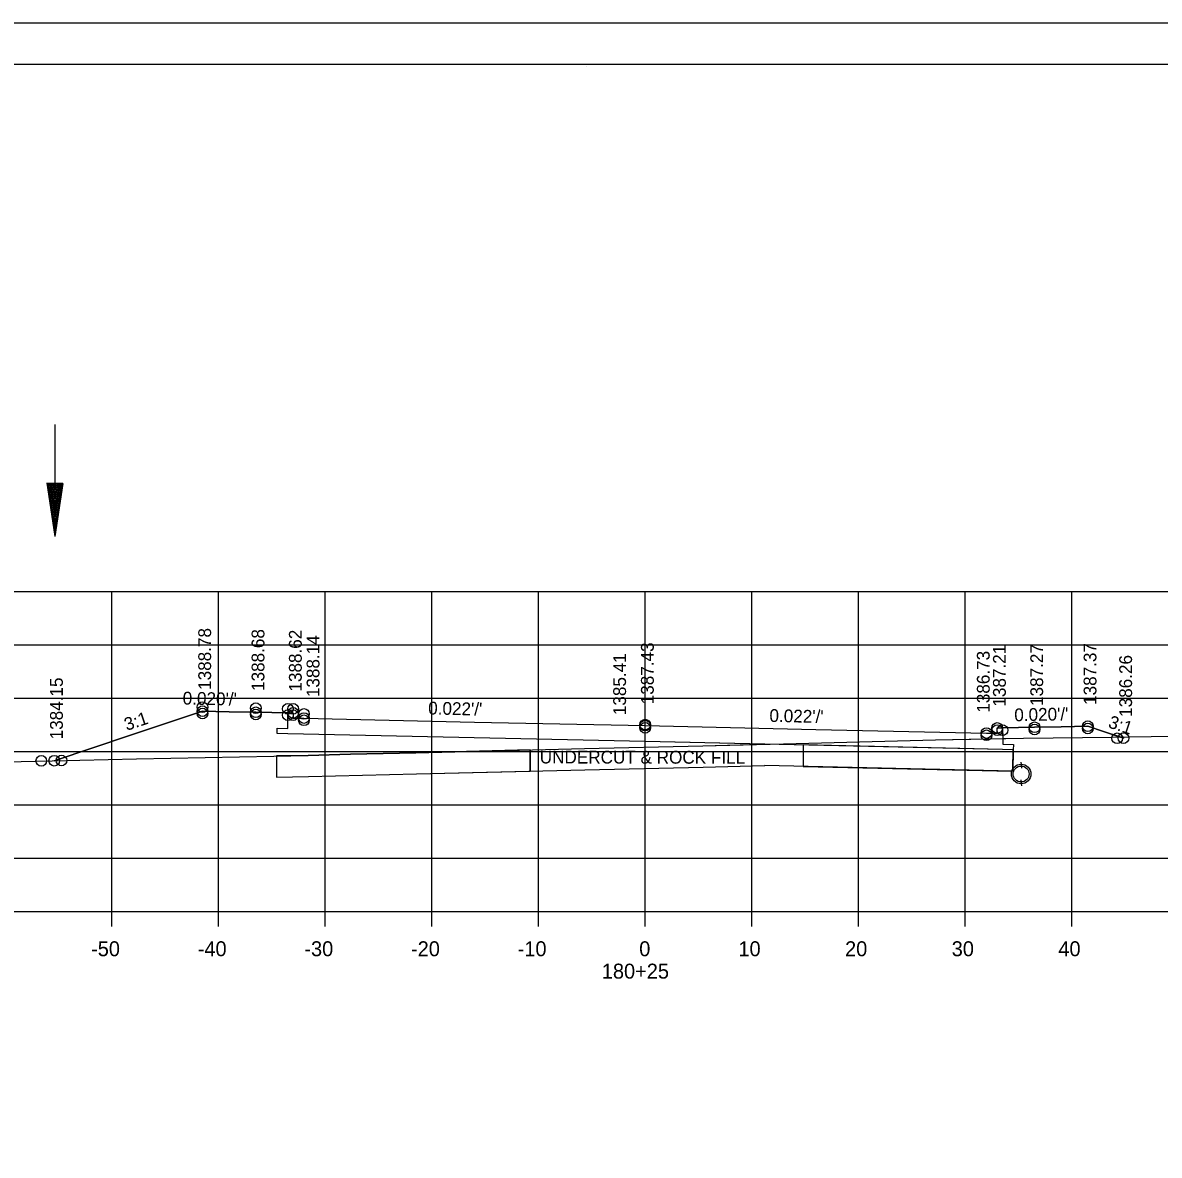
# Model space of a CAD drawing. Extents: x 1374311 to 1383814, y 384102 to 406278.
# Drawn here: x 1382581.7 to 1382688.3, y 397852 to 397958.3 of the extents above; entities that cross this region are included whole.
import ezdxf

# ---------------------------------------------------------------- set-up
doc = ezdxf.new("R2010")
doc.units = 0
for name, color, linetype in [('R_Axis', 7, 'Continuous'), ('R_Axis Annot', 7, 'Continuous'), ('R_Border', 7, 'Continuous'), ('R_Draft', 7, 'Continuous'), ('R_Exist Surface', 7, 'Continuous'), ('R_Fin Surface', 7, 'Continuous'), ('R_Grid', 7, 'Continuous'), ('R_No Plot', 7, 'Continuous'), ('R_Water', 7, 'Continuous'), ('R_Xsect Elev', 7, 'Continuous'), ('R_Xsect Slope', 7, 'Continuous')]:
    doc.layers.add(name, color=color, linetype=linetype)

msp = doc.modelspace()

# ---------------------------------------------------------------- linework, layer by layer
at = {"layer": 'R_Axis'}
for p, q in [((1382500.07, 397874.9), (1382780.07, 397874.9)), ((1382590.07, 397873.5), (1382590.07, 397874.9)), ((1382600.07, 397873.5), (1382600.07, 397874.9)), ((1382610.07, 397873.5), (1382610.07, 397874.9)), ((1382620.07, 397873.5), (1382620.07, 397874.9)), ((1382630.07, 397873.5), (1382630.07, 397874.9)), ((1382640.07, 397873.5), (1382640.07, 397874.9)), ((1382650.07, 397873.5), (1382650.07, 397874.9)), ((1382660.07, 397873.5), (1382660.07, 397874.9)), ((1382670.07, 397873.5), (1382670.07, 397874.9)), ((1382680.07, 397873.5), (1382680.07, 397874.9))]:
    msp.add_line(p, q, dxfattribs=at)
at = {"layer": 'R_Border'}
for p, q in [((1382482.07, 397954.36), (1382798.25, 397954.36)), ((1382634.59, 397954.1), (1382634.59, 397954.1)), ((1382634.59, 397954.1), (1382634.59, 397954.1))]:
    msp.add_line(p, q, dxfattribs=at)
at = {"layer": 'R_Draft'}
for p, q in [((1382583.96, 397915.06), (1382584.7, 397910.06)), ((1382585.46, 397915.05), (1382583.96, 397915.06)), ((1382584.09, 397915.06), (1382584.71, 397910.89)), ((1382584.22, 397915.06), (1382584.71, 397911.75)), ((1382584.34, 397915.06), (1382584.71, 397912.58)), ((1382584.47, 397915.06), (1382584.71, 397913.43)), ((1382584.6, 397915.06), (1382584.71, 397914.27)), ((1382585.46, 397915.05), (1382584.7, 397910.06)), ((1382584.83, 397915.06), (1382584.71, 397914.27)), ((1382584.96, 397915.05), (1382584.71, 397913.43)), ((1382585.21, 397915.05), (1382584.71, 397911.75)), ((1382585.34, 397915.05), (1382584.71, 397910.89)), ((1382585.09, 397915.05), (1382584.71, 397912.58))]:
    msp.add_line(p, q, dxfattribs=at)
at = {"layer": 'R_Exist Surface'}
for p, q in [((1382675.29, 397888.9), (1382675.34, 397888.52)), ((1382675.29, 397887.07), (1382675.34, 397886.68))]:
    msp.add_line(p, q, dxfattribs=at)
msp.add_lwpolyline([(1382500.07, 397887.64), (1382503.07, 397887.72), (1382503.9, 397887.74), (1382512.54, 397887.82), (1382523.66, 397887.99), (1382529.49, 397888.06), (1382542.24, 397888.22), (1382550.2, 397888.4), (1382560.35, 397888.51), (1382565.6, 397888.62), (1382585.9, 397889.06), (1382587.06, 397889.08), (1382592.38, 397889.2), (1382608.47, 397889.54), (1382612.44, 397889.64), (1382618.57, 397889.79), (1382634.37, 397890.17), (1382645.46, 397890.44), (1382653.03, 397890.63), (1382667.28, 397890.98), (1382675.54, 397891.15), (1382683.87, 397891.26), (1382685.4, 397891.29), (1382700.31, 397891.5)], dxfattribs=at)
msp.add_circle((1382675.32, 397887.79), 0.917, dxfattribs=at)
at = {"layer": 'R_Fin Surface'}
for p, q in [((1382629.29, 397890.05), (1382618.57, 397889.79)), ((1382629.29, 397890.05), (1382629.29, 397888.05)), ((1382629.29, 397888.05), (1382629.29, 397890.05)), ((1382654.88, 397890.51), (1382654.88, 397888.5)), ((1382673.58, 397890.09), (1382654.88, 397890.51)), ((1382654.88, 397890.51), (1382654.88, 397888.5)), ((1382674.58, 397890.07), (1382673.58, 397890.09)), ((1382674.55, 397888.29), (1382674.58, 397890.07)), ((1382618.57, 397889.79), (1382612.44, 397889.64)), ((1382654.88, 397888.5), (1382674.44, 397888.07))]:
    msp.add_line(p, q, dxfattribs=at)
for points in [[(1382584.66, 397889.04), (1382591.82, 397891.43), (1382598.56, 397893.68), (1382601.06, 397893.63), (1382603.56, 397893.58), (1382605.06, 397893.55), (1382606.56, 397893.52), (1382606.81, 397893.52), (1382607.06, 397893.52), (1382607.07, 397893.27), (1382607.07, 397893.02), (1382607.57, 397893.03), (1382608.07, 397893.04), (1382624.07, 397892.66), (1382640.07, 397892.33), (1382656.07, 397891.95), (1382672.07, 397891.63), (1382672.57, 397891.62), (1382673.07, 397891.61), (1382673.08, 397891.86), (1382673.08, 397892.11), (1382673.33, 397892.11), (1382673.58, 397892.11), (1382675.08, 397892.14), (1382676.58, 397892.17), (1382679.08, 397892.22), (1382681.58, 397892.27), (1382683.05, 397891.78), (1382684.92, 397891.15)], [(1382673.58, 397892.11), (1382673.59, 397890.58), (1382674.59, 397890.57), (1382674.58, 397890.07), (1382673.58, 397890.09), (1382640.07, 397890.83), (1382606.56, 397891.57), (1382605.56, 397891.59), (1382605.57, 397892.09), (1382606.57, 397892.05), (1382606.56, 397893.52)], [(1382674.58, 397890.07), (1382674.54, 397888.07), (1382651.26, 397888.58)], [(1382612.44, 397889.64), (1382608.47, 397889.54), (1382605.48, 397889.48)], [(1382605.48, 397889.48), (1382605.48, 397887.48), (1382608.51, 397887.54), (1382618.62, 397887.79), (1382634.42, 397888.17), (1382645.51, 397888.44), (1382651.28, 397888.58)], [(1382605.48, 397889.48), (1382605.48, 397887.48), (1382608.51, 397887.54), (1382618.62, 397887.79), (1382629.29, 397888.05)]]:
    msp.add_lwpolyline(points, dxfattribs=at)
msp.add_arc((1382675.32, 397887.79), 0.917, 147.2882, 162.0543, dxfattribs=at)
at = {"layer": 'R_Grid'}
for p, q in [((1382500.07, 397904.9), (1382780.07, 397904.9)), ((1382590.07, 397874.9), (1382590.07, 397904.9)), ((1382600.07, 397874.9), (1382600.07, 397904.9)), ((1382610.07, 397874.9), (1382610.07, 397904.9)), ((1382620.07, 397874.9), (1382620.07, 397904.9)), ((1382630.07, 397874.9), (1382630.07, 397904.9)), ((1382640.07, 397874.9), (1382640.07, 397904.9)), ((1382650.07, 397874.9), (1382650.07, 397904.9)), ((1382660.07, 397874.9), (1382660.07, 397904.9)), ((1382670.07, 397874.9), (1382670.07, 397904.9)), ((1382680.07, 397874.9), (1382680.07, 397904.9)), ((1382500.07, 397899.9), (1382780.07, 397899.9)), ((1382500.07, 397894.9), (1382780.07, 397894.9)), ((1382500.07, 397889.9), (1382780.07, 397889.9)), ((1382500.07, 397884.9), (1382780.07, 397884.9)), ((1382500.07, 397879.9), (1382780.07, 397879.9)), ((1382500.07, 397874.9), (1382780.07, 397874.9))]:
    msp.add_line(p, q, dxfattribs=at)
at = {"layer": 'R_No Plot'}
msp.add_line((1382469.67, 397958.25), (1382803, 397958.25), dxfattribs=at)
for points in [[(1382469.66, 397958.25), (1382803, 397958.25), (1382803, 397744.91), (1382469.66, 397744.91)], [(1382715.99, 397954.36), (1382715.99, 397944.48), (1382751.72, 397944.48), (1382751.72, 397941.56), (1382774.92, 397941.56), (1382774.92, 397917.22), (1382798.25, 397917.22), (1382798.25, 397748.9), (1382482.07, 397748.9), (1382482.07, 397954.36)], [(1382584.66, 397889.04), (1382584.66, 397889.03), (1382585.9, 397889.06), (1382587.06, 397889.08), (1382592.38, 397889.2), (1382608.47, 397889.54), (1382612.44, 397889.64), (1382618.57, 397889.79), (1382634.37, 397890.17), (1382645.46, 397890.44), (1382651.28, 397890.58), (1382640.07, 397890.83), (1382606.56, 397891.57), (1382605.56, 397891.59), (1382605.57, 397892.09), (1382606.57, 397892.05), (1382606.56, 397893.52), (1382605.06, 397893.55), (1382603.56, 397893.58), (1382601.06, 397893.63), (1382598.56, 397893.68), (1382591.82, 397891.43)], [(1382673.59, 397891.11), (1382675.54, 397891.15), (1382683.87, 397891.26), (1382684.57, 397891.27), (1382683.05, 397891.78), (1382681.58, 397892.27), (1382679.08, 397892.22), (1382676.58, 397892.17), (1382675.08, 397892.14), (1382673.58, 397892.11)], [(1382651.28, 397890.58), (1382653.03, 397890.63), (1382667.28, 397890.98), (1382673.59, 397891.11), (1382673.59, 397890.58), (1382674.59, 397890.57), (1382674.58, 397890.07), (1382673.58, 397890.09)], [(1382684.57, 397891.27), (1382684.92, 397891.28), (1382684.92, 397891.15)]]:
    msp.add_lwpolyline(points, close=True, dxfattribs=at)
for centre in [(1382598.56, 397894.06), (1382598.56, 397893.68), (1382603.56, 397893.96), (1382606.56, 397893.9), (1382607.06, 397893.9), (1382598.56, 397893.47), (1382603.56, 397893.58), (1382603.56, 397893.37), (1382606.56, 397893.31), (1382607.06, 397893.52), (1382607.06, 397893.31), (1382608.07, 397893.42), (1382608.07, 397893.04), (1382608.07, 397892.83), (1382640.07, 397892.42), (1382640.07, 397892.33), (1382640.07, 397892.12), (1382672.07, 397891.63), (1382673.08, 397892.11), (1382673.08, 397891.9), (1382673.08, 397891.9), (1382673.58, 397891.9), (1382673.58, 397891.9), (1382676.58, 397892.17), (1382676.58, 397891.96), (1382676.58, 397891.96), (1382681.58, 397892.27), (1382681.58, 397892.06), (1382681.58, 397892.06), (1382672.07, 397891.42), (1382672.07, 397891.42), (1382684.33, 397891.14), (1382684.33, 397891.14), (1382684.92, 397891.15), (1382583.44, 397889.02), (1382583.44, 397889.02), (1382584.66, 397889.04), (1382584.66, 397889.04), (1382585.33, 397889.06), (1382585.33, 397889.06)]:
    msp.add_circle(centre, 0.5, dxfattribs=at)
at = {"layer": 'R_Water'}
for p, q in [((1382584.72, 397920.56), (1382584.7, 397910.06)), ((1382675.29, 397888.73), (1382675.34, 397888.35)), ((1382675.29, 397887.23), (1382675.34, 397886.85))]:
    msp.add_line(p, q, dxfattribs=at)
msp.add_circle((1382675.32, 397887.79), 0.75, dxfattribs=at)

# ---------------------------------------------------------------- texts
at = {"layer": 'R_Axis Annot'}
for s, p in [('-50', (1382588.11, 397870.7)), ('-40', (1382598.11, 397870.7)), ('-30', (1382608.11, 397870.7)), ('-20', (1382618.11, 397870.7)), ('-10', (1382628.11, 397870.7)), ('0', (1382639.51, 397870.7)), ('10', (1382648.81, 397870.7)), ('20', (1382658.81, 397870.7)), ('30', (1382668.81, 397870.7)), ('40', (1382678.81, 397870.7)), ('180+25', (1382636, 397868.6))]:
    msp.add_text(s, height=1.4, dxfattribs=at).set_placement(p)
at = {"layer": 'R_Fin Surface'}
msp.add_text('UNDERCUT & ROCK FILL', height=1.2, rotation=359.9073, dxfattribs=at).set_placement((1382630.18, 397888.78))
at = {"layer": 'R_Xsect Elev'}
for s, p in [('1388.78', (1382599.36, 397895.68)), ('1388.68', (1382604.36, 397895.58)), ('1388.62', (1382607.86, 397895.52)), ('1388.14', (1382609.52, 397895)), ('1387.43', (1382640.87, 397894.33)), ('1387.21', (1382673.88, 397894.11)), ('1387.27', (1382677.38, 397894.17)), ('1387.37', (1382682.38, 397894.27)), ('1385.41', (1382638.27, 397893.31)), ('1386.73', (1382672.37, 397893.54)), ('1386.26', (1382685.72, 397893.15)), ('1384.15', (1382585.46, 397891.04))]:
    msp.add_text(s, height=1.2, rotation=90, dxfattribs=at).set_placement(p)
at = {"layer": 'R_Xsect Slope'}
for s, rotation, p in [("0.020'/'", 358.8542, (1382596.69, 397894.31)), ("0.022'/'", 358.7393, (1382619.71, 397893.38)), ('3:1', 18.4349, (1382591.45, 397891.83)), ("0.022'/'", 358.7393, (1382651.71, 397892.68)), ("0.020'/'", 1.1458, (1382674.69, 397892.73)), ('3:1', 341.5651, (1382683.41, 397892.18))]:
    msp.add_text(s, height=1.2, rotation=rotation, dxfattribs=at).set_placement(p)

doc.saveas('drawing.dxf')
